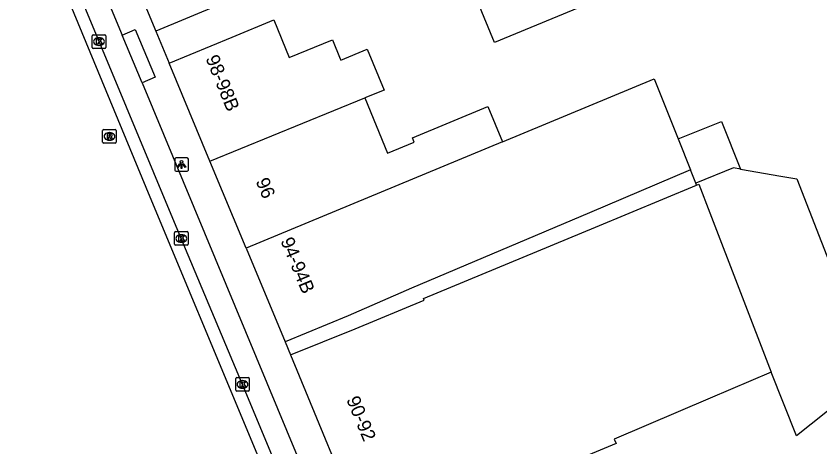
# Model space of a CAD drawing. Extents: x 159718 to 160783, y 383290 to 384030.
# Drawn here: x 159949 to 160008.1, y 383341.1 to 383372.7 of the extents above; entities that cross this region are included whole.
import ezdxf

# ---------------------------------------------------------------- set-up
doc = ezdxf.new("R2010")
doc.units = 0
for name, color, linetype in [('IMGEO_Kolk', 7, 'Continuous'), ('IMGEO_Lichtpunt', 7, 'Continuous'), ('IMGEO_Pand', 7, 'Continuous'), ('IMGEO_Pand_nummerreeks', 7, 'Continuous'), ('IMGEO_Rijbaan_lokaal_gesloten', 7, 'Continuous'), ('IMGEO_Rioolput', 7, 'Continuous'), ('IMGEO_Voetpad_open', 7, 'Continuous')]:
    doc.layers.add(name, color=color, linetype=linetype)

msp = doc.modelspace()

# ---------------------------------------------------------------- linework, layer by layer
at = {"layer": 'IMGEO_Kolk'}
for p, q in [((159954.608, 383370.433), (159954.608, 383371.285)), ((159954.683, 383371.359), (159955.535, 383371.359)), ((159955.096, 383371.139), (159955.121, 383371.139)), ((159955.609, 383371.285), (159955.609, 383370.433)), ((159955.119, 383370.579), (159955.094, 383370.579)), ((159955.535, 383370.359), (159954.683, 383370.359)), ((159960.653, 383355.986), (159960.653, 383356.838)), ((159960.728, 383356.912), (159961.58, 383356.912)), ((159961.141, 383356.692), (159961.166, 383356.692)), ((159961.654, 383356.838), (159961.654, 383355.986)), ((159961.58, 383355.912), (159960.728, 383355.912)), ((159961.164, 383356.132), (159961.139, 383356.132)), ((159965.146, 383345.279), (159965.146, 383346.131)), ((159965.221, 383346.205), (159966.073, 383346.205)), ((159965.634, 383345.985), (159965.659, 383345.985)), ((159966.147, 383346.131), (159966.147, 383345.279)), ((159966.073, 383345.205), (159965.221, 383345.205)), ((159965.657, 383345.425), (159965.632, 383345.425))]:
    msp.add_line(p, q, dxfattribs=at)
for points in [[(159954.608, 383370.433), (159954.608, 383371.285)], [(159954.683, 383371.359), (159955.535, 383371.359)], [(159955.609, 383371.285), (159955.609, 383370.433)], [(159954.929, 383371.059), (159955.052, 383371.059), (159955.052, 383370.908), (159955.182, 383371.059), (159955.346, 383371.059), (159955.2, 383370.908), (159955.353, 383370.659), (159955.201, 383370.659), (159955.116, 383370.823), (159955.052, 383370.756), (159955.052, 383370.659), (159954.929, 383370.659), (159954.929, 383371.059)], [(159955.535, 383370.359), (159954.683, 383370.359)], [(159960.653, 383355.986), (159960.653, 383356.838)], [(159960.728, 383356.912), (159961.58, 383356.912)], [(159960.974, 383356.612), (159961.097, 383356.612), (159961.097, 383356.461), (159961.227, 383356.612), (159961.391, 383356.612), (159961.245, 383356.461), (159961.398, 383356.212), (159961.246, 383356.212), (159961.161, 383356.376), (159961.097, 383356.309), (159961.097, 383356.212), (159960.974, 383356.212), (159960.974, 383356.612)], [(159961.654, 383356.838), (159961.654, 383355.986)], [(159961.58, 383355.912), (159960.728, 383355.912)], [(159965.146, 383345.279), (159965.146, 383346.131)], [(159965.221, 383346.205), (159966.073, 383346.205)], [(159965.467, 383345.905), (159965.59, 383345.905), (159965.59, 383345.754), (159965.72, 383345.905), (159965.884, 383345.905), (159965.738, 383345.754), (159965.891, 383345.505), (159965.739, 383345.505), (159965.654, 383345.669), (159965.59, 383345.602), (159965.59, 383345.505), (159965.467, 383345.505), (159965.467, 383345.905)], [(159966.147, 383346.131), (159966.147, 383345.279)], [(159966.073, 383345.205), (159965.221, 383345.205)]]:
    msp.add_lwpolyline(points, dxfattribs=at)
for centre, start, end in [((159954.685, 383371.283), 91.55205, 178.44795), ((159954.685, 383371.283), 91.55205, 178.44795), ((159955.533, 383371.283), 1.55205, 88.44795), ((159955.533, 383371.283), 1.55205, 88.44795), ((159954.685, 383370.435), 181.55205, 268.44795), ((159954.685, 383370.435), 181.55205, 268.44795), ((159955.533, 383370.435), 271.55205, 358.44795), ((159955.533, 383370.435), 271.55205, 358.44795), ((159960.73, 383356.836), 91.55205, 178.44795), ((159960.73, 383356.836), 91.55205, 178.44795), ((159961.578, 383356.836), 1.55205, 88.44795), ((159961.578, 383356.836), 1.55205, 88.44795), ((159960.73, 383355.988), 181.55205, 268.44795), ((159960.73, 383355.988), 181.55205, 268.44795), ((159961.578, 383355.988), 271.55205, 358.44795), ((159961.578, 383355.988), 271.55205, 358.44795), ((159965.223, 383346.129), 91.55205, 178.44795), ((159965.223, 383346.129), 91.55205, 178.44795), ((159966.071, 383346.129), 1.55205, 88.44795), ((159966.071, 383346.129), 1.55205, 88.44795), ((159965.223, 383345.281), 181.55205, 268.44795), ((159965.223, 383345.281), 181.55205, 268.44795), ((159966.071, 383345.281), 271.55205, 358.44795), ((159966.071, 383345.281), 271.55205, 358.44795)]:
    msp.add_arc(centre, 0.0765, start, end, dxfattribs=at)
for centre, major_axis, ratio, start_param, end_param in [((159955.095, 383370.859), (-0.387, 0.002), 0.722429, 4.712389, 7.853982), ((159955.12, 383370.859), (-0.39, 0.002), 0.717154, 1.570796, 4.712389), ((159961.14, 383356.412), (-0.387, 0.002), 0.722429, 4.712389, 7.853982), ((159961.165, 383356.412), (-0.39, 0.002), 0.717154, 1.570796, 4.712389), ((159965.633, 383345.705), (-0.387, 0.002), 0.722429, 4.712389, 7.853982), ((159965.658, 383345.705), (-0.39, 0.002), 0.717154, 1.570796, 4.712389)]:
    msp.add_ellipse(centre, major_axis=major_axis, ratio=ratio, start_param=start_param, end_param=end_param, dxfattribs=at)
at = {"layer": 'IMGEO_Lichtpunt'}
for p, q in [((159961.576, 383362.338), (159960.768, 383362.338)), ((159961.576, 383362.338), (159960.768, 383362.338)), ((159960.674, 383362.243), (159960.674, 383361.436)), ((159960.674, 383362.243), (159960.674, 383361.436)), ((159961.67, 383361.436), (159961.67, 383362.243)), ((159961.67, 383361.436), (159961.67, 383362.243)), ((159960.768, 383361.342), (159961.576, 383361.342)), ((159960.768, 383361.342), (159961.576, 383361.342))]:
    msp.add_line(p, q, dxfattribs=at)
for points in [[(159961.048, 383361.907), (159961.087, 383361.879), (159960.899, 383361.617), (159960.861, 383361.644), (159961.048, 383361.907)], [(159961.15, 383361.859), (159961.197, 383361.859), (159961.197, 383361.537), (159961.15, 383361.537), (159961.15, 383361.859)], [(159961.26, 383361.879), (159961.298, 383361.906), (159961.485, 383361.644), (159961.446, 383361.616), (159961.26, 383361.879)]]:
    msp.add_lwpolyline(points, dxfattribs=at)
msp.add_circle((159961.173, 383362.041), 0.0994, dxfattribs=at)
for centre, start, end in [((159960.768, 383362.243), 90, 180), ((159960.768, 383362.243), 90, 180), ((159961.576, 383362.243), 0, 90), ((159961.576, 383362.243), 0, 90), ((159960.768, 383361.436), 180, 270), ((159960.768, 383361.436), 180, 270), ((159961.576, 383361.436), 270, 0), ((159961.576, 383361.436), 270, 360)]:
    msp.add_arc(centre, 0.0946, start, end, dxfattribs=at)
at = {"layer": 'IMGEO_Pand'}
for points in [[(159989.297, 383384.024), (159973.551, 383377.564), (159963.941, 383373.555), (159959.29, 383371.615)], [(159984.151, 383370.804), (159982.926, 383373.764), (159982.621, 383373.637), (159980.039, 383379.878), (159989.198, 383383.668), (159992.982, 383374.458), (159984.151, 383370.804)], [(159956.68, 383377.852), (159959.29, 383371.615)], [(159960.27, 383369.266), (159964.89, 383371.181), (159967.943, 383372.447), (159969.077, 383369.682), (159972.247, 383370.981), (159972.814, 383369.598), (159972.856, 383369.495), (159974.813, 383370.297), (159976.04, 383367.307), (159974.627, 383366.728)], [(159963.258, 383362.084), (159960.27, 383369.266)], [(159984.752, 383363.502), (159995.875, 383368.116), (159997.63, 383363.725)], [(159963.258, 383362.084), (159974.627, 383366.728)], [(159974.627, 383366.728), (159976.292, 383362.669), (159978.253, 383363.483), (159978.122, 383363.801), (159983.673, 383366.103), (159984.752, 383363.502)], [(159997.63, 383363.725), (160000.828, 383365.004), (160002.231, 383361.493)], [(159984.752, 383363.502), (159965.918, 383355.69)], [(159997.63, 383363.725), (159998.545, 383361.437)], [(159965.918, 383355.69), (159963.258, 383362.084)], [(159998.545, 383361.437), (159991.124, 383358.291), (159978.066, 383352.755), (159973.398, 383350.731), (159968.777, 383348.817)], [(159998.929, 383360.476), (159998.545, 383361.437)], [(160002.231, 383361.493), (160001.715, 383361.589), (159998.929, 383360.476)], [(160002.231, 383361.493), (160005.183, 383360.991), (160006.368, 383360.79), (160011.959, 383346.418), (160006.342, 383341.94), (160004.483, 383346.591)], [(159969.165, 383347.884), (159973.922, 383349.78), (159978.995, 383351.883), (159978.941, 383352.013), (159991.559, 383357.241), (159998.99, 383360.32)], [(159998.99, 383360.32), (159998.929, 383360.476)], [(159998.99, 383360.32), (159999.154, 383360.388), (159999.958, 383358.306), (160004.483, 383346.591)], [(159965.918, 383355.69), (159968.777, 383348.817)], [(159969.165, 383347.884), (159974.74, 383334.431)], [(160004.483, 383346.591), (160000, 383344.687), (159992.949, 383341.692), (159993.088, 383341.356), (159985.204, 383338.089), (159984.945, 383338.714), (159984.325, 383338.409), (159979.36, 383336.346), (159974.74, 383334.431)]]:
    msp.add_lwpolyline(points, dxfattribs=at)
at = {"layer": 'IMGEO_Rijbaan_lokaal_gesloten'}
for points in [[(159982.131, 383309.478), (159977.454, 383318.733), (159974.802, 383324.048), (159973.369, 383327.119), (159970.733, 383333.492), (159965.645, 383345.705), (159961.153, 383356.412), (159955.108, 383370.858), (159949.966, 383383.258), (159949.871, 383383.505)], [(159986.537, 383298.968), (159982.914, 383305.906), (159977.586, 383316.284), (159973.26, 383325.127), (159970.94, 383330.49), (159965.988, 383342.375), (159958.872, 383359.434), (159951.224, 383377.905), (159949.017, 383383.161)]]:
    msp.add_lwpolyline(points, dxfattribs=at)
at = {"layer": 'IMGEO_Rioolput'}
for p, q in [((159955.376, 383363.478), (159955.376, 383364.33)), ((159955.451, 383364.404), (159956.303, 383364.404)), ((159955.864, 383364.184), (159955.889, 383364.184)), ((159956.377, 383364.33), (159956.377, 383363.478)), ((159955.887, 383363.624), (159955.862, 383363.624)), ((159956.303, 383363.404), (159955.451, 383363.404))]:
    msp.add_line(p, q, dxfattribs=at)
for points in [[(159955.376, 383363.478), (159955.376, 383364.33)], [(159955.451, 383364.404), (159956.303, 383364.404)], [(159955.965, 383364.102), (159955.713, 383364.104), (159955.713, 383363.704)], [(159955.891, 383364.023), (159955.837, 383364.023), (159955.837, 383363.942)], [(159956.377, 383364.33), (159956.377, 383363.478)], [(159955.713, 383363.704), (159955.837, 383363.704), (159955.837, 383363.866), (159955.848, 383363.866)], [(159955.837, 383363.942), (159955.889, 383363.942)], [(159955.895, 383363.837), (159955.966, 383363.704), (159956.106, 383363.704), (159956.041, 383363.83)], [(159956.303, 383363.404), (159955.451, 383363.404)]]:
    msp.add_lwpolyline(points, dxfattribs=at)
for centre, radius, start, end in [((159955.453, 383364.328), 0.0765, 91.55205, 178.44795), ((159955.453, 383364.328), 0.0765, 91.55205, 178.44795), ((159955.897, 383363.927), 0.0964, 77.00612, 93.18647), ((159955.964, 383363.992), 0.109, 350.36119, 89.41601), ((159956.301, 383364.328), 0.0765, 1.55205, 88.44795), ((159956.301, 383364.328), 0.0765, 1.55205, 88.44795), ((159955.453, 383363.48), 0.0765, 181.55205, 268.44795), ((159955.453, 383363.48), 0.0765, 181.55205, 268.44795), ((159955.847, 383363.813), 0.0533, 26.02933, 88.69889), ((159955.873, 383364.131), 0.19, 274.7715, 282.96867), ((159955.911, 383363.984), 0.0378, 276.66336, 79.67722), ((159955.962, 383363.992), 0.112, 277.58423, 350.98172), ((159955.946, 383363.777), 0.108, 29.51342, 73.79051), ((159956.301, 383363.48), 0.0765, 271.55205, 358.44795), ((159956.301, 383363.48), 0.0765, 271.55205, 358.44795)]:
    msp.add_arc(centre, radius, start, end, dxfattribs=at)
for centre, major_axis, ratio, start_param, end_param in [((159955.863, 383363.904), (-0.387, 0.002), 0.722429, 4.712389, 7.853982), ((159955.888, 383363.904), (-0.39, 0.002), 0.717154, 1.570796, 4.712389)]:
    msp.add_ellipse(centre, major_axis=major_axis, ratio=ratio, start_param=start_param, end_param=end_param, dxfattribs=at)
at = {"layer": 'IMGEO_Voetpad_open'}
for points in [[(159951.4, 383384.328), (159956.81, 383371.336)], [(159956.81, 383371.336), (159957.77, 383371.736), (159959.226, 383368.238), (159958.266, 383367.838)], [(159958.266, 383367.838), (159956.81, 383371.336)], [(159959.29, 383371.615), (159960.27, 383369.266)], [(159958.266, 383367.838), (159975.031, 383327.576), (159976.306, 383324.84), (159978.449, 383320.528)], [(159968.777, 383348.817), (159969.165, 383347.884)]]:
    msp.add_lwpolyline(points, dxfattribs=at)

# ---------------------------------------------------------------- texts
at = {"layer": 'IMGEO_Pand_nummerreeks'}
for s, rotation, p in [('98-98B', 292.14461, (159962.919, 383369.637)), ('96', 292.58804, (159966.598, 383360.618)), ('94-94B', 292.58579, (159968.415, 383356.249)), ('90-92', 292.5113, (159973.255, 383344.597))]:
    msp.add_text(s, height=1, rotation=rotation, dxfattribs=at).set_placement(p)

doc.saveas('drawing.dxf')
